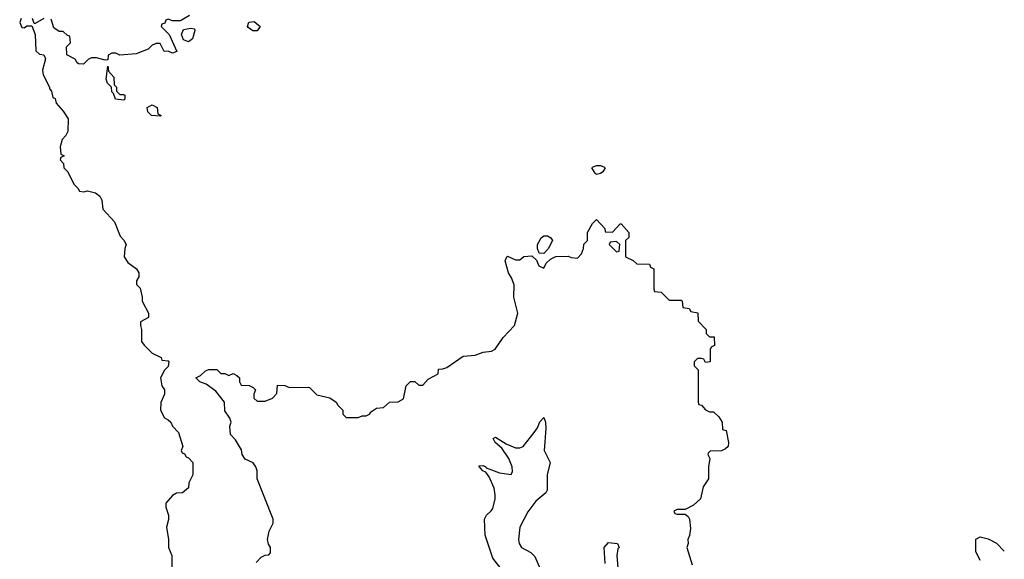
# Model space of a CAD drawing. Header units: inches. Extents: x 2380053 to 2584298, y 380219 to 546618.
# Tile 365 of 656: x 2551874 to 2556750, y 400651 to 403324. Entities that reach past the tile are written whole.
import ezdxf

# ---------------------------------------------------------------- set-up
doc = ezdxf.new("R2010")
doc.units = ezdxf.units.IN
doc.header["$MEASUREMENT"] = 0
doc.layers.add('C5450', color=7, linetype='Continuous')

msp = doc.modelspace()

# ---------------------------------------------------------------- linework, layer by layer
at = {"layer": 'C5450', "color": 2}
for points, elevation in [([(2552714.8, 403345.2), (2552670, 403318), (2552630, 403318), (2552610, 403326), (2552598, 403322), (2552592.7, 403307.3), (2552578, 403302), (2552574, 403290), (2552614, 403250), (2552652.7, 403167.3), (2552630, 403158), (2552610, 403168), (2552590, 403166), (2552570, 403206), (2552550, 403206), (2552530, 403198), (2552510, 403178), (2552450, 403155.3), (2552370, 403149), (2552350, 403158), (2552330, 403158), (2552312, 403148), (2552310, 403126), (2552296.9, 403123.1), (2552254.6, 403134.6), (2552230, 403135.3), (2552213, 403127), (2552190, 403104), (2552165.6, 403105.6), (2552158, 403110), (2552148.7, 403128.7), (2552108, 403150), (2552106, 403190), (2552126, 403210), (2552122, 403242), (2552110, 403246), (2552090, 403266), (2552070, 403266), (2552043.1, 403283.1), (2552030, 403326)], 30), ([(2551882, 403330), (2551874, 403310), (2551884.7, 403284.7), (2551896.4, 403283.6), (2551910, 403294), (2551934, 403294), (2551951.2, 403251.1), (2551954, 403170), (2551972.7, 403152.7), (2551994, 403150), (2552002, 403130), (2551986.4, 403073.6), (2551990.9, 403050.9), (2552022, 402990), (2552022, 402982), (2552032, 402970), (2552038, 402938), (2552050, 402934), (2552054, 402910), (2552090, 402871.3), (2552113.7, 402833.7), (2552112, 402770), (2552102, 402750), (2552084.7, 402730), (2552074, 402694), (2552078, 402658), (2552094, 402650), (2552078, 402642), (2552074, 402630), (2552091.6, 402611.6), (2552092, 402590), (2552112, 402570), (2552142, 402510), (2552162, 402490), (2552170, 402474), (2552192, 402472), (2552210, 402476), (2552250, 402466), (2552270.6, 402450.6), (2552281, 402430), (2552286.4, 402386.4), (2552343.5, 402323.5), (2552371.2, 402251.1), (2552390, 402232), (2552402, 402210), (2552394, 402190), (2552392, 402150), (2552410, 402122), (2552452, 402090), (2552464.7, 402070), (2552464.7, 402050), (2552452, 402030), (2552452.7, 402012.7), (2552470, 401994), (2552481, 401950), (2552481, 401930), (2552512, 401870), (2552511.2, 401848.9), (2552472.7, 401827.3), (2552472, 401810), (2552478, 401790), (2552478, 401730), (2552490, 401712), (2552530, 401672), (2552574, 401650), (2552578, 401638), (2552610, 401634), (2552612, 401630), (2552610, 401606), (2552591.6, 401588.4), (2552572, 401550), (2552578, 401510), (2552591.3, 401490), (2552591.2, 401468.9), (2552572.7, 401427.3), (2552572, 401390), (2552591.3, 401351.3), (2552610, 401342), (2552622, 401330), (2552631.3, 401311.3), (2552659.8, 401279.8), (2552682, 401210), (2552674, 401190), (2552678, 401178), (2552690, 401174), (2552698, 401158), (2552710, 401154), (2552731.3, 401130), (2552731.2, 401068.9), (2552712, 401030), (2552710, 401006), (2552679.6, 400980.4), (2552650, 400978), (2552630, 400968), (2552598, 400930), (2552598, 400910), (2552611, 400870), (2552610.9, 400849.1), (2552601, 400810), (2552611, 400750), (2552611.3, 400710), (2552626.8, 400670), (2552627.1, 400587.1)], 30), ([(2551994, 403330), (2551950, 403306), (2551946, 403306), (2551938, 403330)], 30), ([(2553044.7, 400635.3), (2553070, 400662), (2553090, 400672), (2553107.3, 400672.7), (2553116.4, 400683.6), (2553115.3, 400710), (2553106, 400726), (2553101.2, 400750), (2553109, 400790), (2553129, 400830), (2553129, 400850), (2553049.5, 401049.5), (2553049.2, 401090), (2553044, 401110), (2553030, 401128.7), (2552990, 401148), (2552975.3, 401170), (2552973.2, 401193.2), (2552943.1, 401243.1), (2552918, 401270), (2552915.3, 401310), (2552922, 401330), (2552915.3, 401350), (2552890, 401386), (2552888, 401430), (2552844.7, 401484.7), (2552798, 401518), (2552766, 401530), (2552746, 401550), (2552770, 401562), (2552794.6, 401585.4), (2552810, 401591.3), (2552850, 401591), (2552870, 401572), (2552890, 401572), (2552910, 401562), (2552931.2, 401571.1), (2552950, 401562), (2552962, 401550), (2552962, 401530), (2552970, 401514), (2553010, 401512), (2553030, 401502), (2553042, 401490), (2553034, 401470), (2553034, 401450), (2553050, 401434), (2553090, 401434), (2553126, 401450), (2553147.3, 401472.7), (2553150, 401514), (2553187.3, 401512.7), (2553210, 401502), (2553303.6, 401503.6), (2553310, 401502), (2553346, 401466), (2553410, 401451.3), (2553442, 401430), (2553450, 401414), (2553474, 401390), (2553474, 401370), (2553490, 401354), (2553550, 401354), (2553570, 401362), (2553590, 401362), (2553606, 401370), (2553616.4, 401383.6), (2553640.4, 401399.6), (2553676.4, 401403.6), (2553706, 401430), (2553748.4, 401431.6), (2553774.6, 401445.4), (2553788.7, 401510), (2553810, 401531.3), (2553831.6, 401531.6), (2553850, 401514), (2553870, 401514), (2553896.4, 401543.6), (2553946, 401570), (2553947.3, 401592.7), (2553970, 401594), (2553990, 401602), (2554070, 401658), (2554130, 401662), (2554170, 401678), (2554210, 401682), (2554228.4, 401691.6), (2554268, 401750), (2554324, 401810), (2554341.2, 401870), (2554321.2, 401950), (2554322, 402010), (2554310, 402046), (2554295.3, 402070), (2554278, 402130), (2554286, 402150), (2554290, 402152), (2554330, 402134), (2554350, 402134), (2554370, 402151.3), (2554410, 402154), (2554432.7, 402132.7), (2554445.4, 402105.4), (2554470, 402094), (2554482, 402118), (2554502, 402138), (2554528.7, 402151.3), (2554590, 402152), (2554605.4, 402145.4), (2554636.4, 402143.6), (2554656.4, 402163.6), (2554666, 402190), (2554667.3, 402212.7), (2554686, 402230), (2554686, 402270), (2554710, 402314), (2554730, 402334), (2554772, 402290), (2554774, 402274), (2554810, 402272), (2554847.3, 402312.7), (2554852.7, 402312.7), (2554891.3, 402270), (2554890, 402246), (2554874, 402230), (2554874, 402150), (2554911.6, 402131.6), (2554930, 402114), (2554992.7, 402112.7), (2554998, 402098), (2555014, 402090), (2555014, 401990), (2555018, 401978), (2555050, 401974), (2555090, 401934), (2555150, 401934), (2555154, 401930), (2555158, 401898), (2555190, 401894), (2555198, 401878), (2555232.7, 401872.7), (2555234, 401830), (2555274, 401790), (2555274, 401770), (2555290, 401754), (2555312.7, 401752.7), (2555314, 401710), (2555298, 401702), (2555294, 401690), (2555294, 401630), (2555270, 401626), (2555262, 401642), (2555250, 401646), (2555230, 401646), (2555214, 401630), (2555214, 401610), (2555234, 401590), (2555234, 401430), (2555238, 401418), (2555250, 401414), (2555270, 401392), (2555290, 401382), (2555310, 401382), (2555336.9, 401356.9), (2555352, 401330), (2555354, 401294), (2555372, 401290), (2555384.7, 401230), (2555382, 401210), (2555370, 401198), (2555350, 401188), (2555292.7, 401187.3), (2555283.6, 401176.4), (2555282, 401170), (2555292, 401150), (2555284.7, 401110), (2555284.7, 401050), (2555258, 401010), (2555244.7, 400950), (2555210, 400919), (2555170, 400898), (2555130, 400898), (2555114, 400890), (2555118, 400878), (2555130, 400874), (2555170, 400874), (2555183.6, 400863.6), (2555191.3, 400850), (2555196, 400804), (2555191.6, 400768.4), (2555182, 400750), (2555184.7, 400730), (2555178, 400710), (2555203.6, 400623.6)], 30), ([(2554270, 400589), (2554216.9, 400656.9), (2554179.6, 400770), (2554176, 400850), (2554185.2, 400870), (2554209.5, 400890.5), (2554216.6, 400903.4), (2554229.4, 400950), (2554229.4, 400970), (2554223.3, 401003.3), (2554198.9, 401058.9), (2554183.1, 401083.1), (2554168, 401090), (2554148.8, 401111.1), (2554150, 401114), (2554170, 401116), (2554182, 401110), (2554183.6, 401103.6), (2554250, 401078.8), (2554308, 401072), (2554314, 401086), (2554313.2, 401110), (2554296, 401150), (2554262, 401202), (2554229, 401230), (2554218, 401250), (2554230, 401256), (2554282.8, 401222.8), (2554330, 401202.8), (2554350, 401202.8), (2554368, 401210), (2554421.5, 401278.5), (2554438, 401302), (2554450, 401332), (2554470, 401354), (2554478, 401330), (2554478.8, 401298.8), (2554471.3, 401190), (2554501, 401130), (2554485.5, 401070), (2554486, 400994), (2554479, 400981), (2554430, 400939.3), (2554390, 400886), (2554350.4, 400810), (2554344.9, 400750), (2554346.7, 400730), (2554359.1, 400710), (2554404.6, 400684.6), (2554425.9, 400665.8), (2554461.4, 400581.4)], 26), ([(2556630, 400646), (2556608.7, 400690), (2556608.4, 400751.6), (2556630, 400762), (2556670, 400752), (2556710.9, 400730.9), (2556750, 400692)], 30), ([(2554772.7, 400630), (2554769, 400710), (2554790, 400734), (2554834, 400730), (2554842, 400710), (2554836.9, 400703.1), (2554830.7, 400670), (2554842.4, 400530)], 26)]:
    msp.add_lwpolyline(points, dxfattribs=dict(at, elevation=elevation))
at = {"layer": 'C5450', "color": 2, "elevation": 30}
for points in [[(2553050, 403269), (2553029.2, 403269.2), (2553005.6, 403285.6), (2553002, 403290), (2553008.7, 403311.3), (2553034.4, 403314.4), (2553064.7, 403290)], [(2552710, 403214), (2552685.2, 403225.2), (2552675.3, 403250), (2552684.7, 403275.3), (2552722, 403282), (2552739.6, 403279.6), (2552742, 403270), (2552730, 403228.7)], [(2552370, 402954), (2552390, 402954), (2552394, 402950), (2552394, 402930), (2552390, 402926), (2552348, 402930), (2552338, 402958), (2552330, 402966), (2552328, 402990), (2552309, 403010), (2552302, 403030), (2552310, 403094), (2552314, 403070), (2552339.6, 403039.6), (2552342, 403002), (2552354, 402990), (2552354, 402970)], [(2552570, 402846), (2552526, 402850), (2552508.4, 402868.4), (2552506, 402890), (2552530, 402902), (2552554, 402890), (2552558, 402858), (2552574, 402850)], [(2554730, 402558), (2554723.1, 402563.1), (2554708, 402590), (2554710, 402594), (2554730, 402602), (2554750, 402602), (2554770, 402594), (2554774, 402590), (2554762, 402570), (2554750, 402562)], [(2554470, 402166), (2554447.3, 402167.3), (2554438, 402190), (2554438, 402210), (2554456.4, 402243.6), (2554470, 402254), (2554487.3, 402252.7), (2554503.6, 402243.6), (2554512, 402230), (2554491.3, 402188.7)], [(2554830, 402226), (2554798, 402222), (2554794, 402210), (2554830, 402174), (2554842, 402178), (2554846, 402210)]]:
    msp.add_lwpolyline(points, close=True, dxfattribs=at)

doc.saveas('drawing.dxf')
